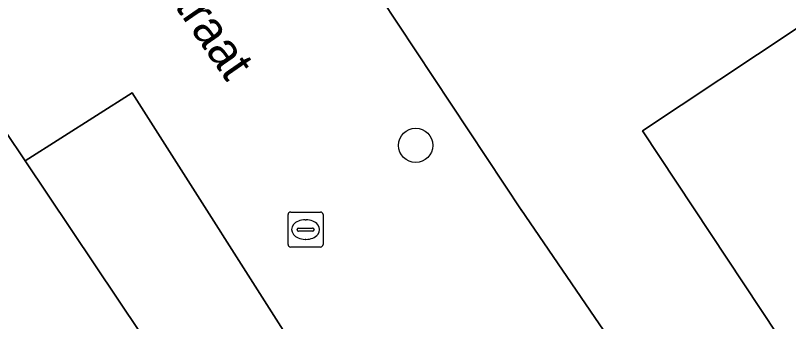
# Model space of a CAD drawing. Extents: x 161772 to 163126, y 383092 to 383917.
# Drawn here: x 162916.01 to 162938.1, y 383727.79 to 383736.53 of the extents above; entities that cross this region are included whole.
import ezdxf

# ---------------------------------------------------------------- set-up
doc = ezdxf.new("R2010")
doc.units = 0
for name, color, linetype in [('IMGEO_Boom', 7, 'Continuous'), ('IMGEO_Erf', 7, 'Continuous'), ('IMGEO_Groenvoorziening', 7, 'Continuous'), ('IMGEO_Kolk', 7, 'Continuous'), ('IMGEO_Muur', 7, 'Continuous'), ('IMGEO_Openbare_ruimte_label', 7, 'Continuous'), ('IMGEO_Pand', 7, 'Continuous'), ('IMGEO_Woonerf_open', 7, 'Continuous')]:
    doc.layers.add(name, color=color, linetype=linetype)

msp = doc.modelspace()

# ---------------------------------------------------------------- linework, layer by layer
at = {"layer": 'IMGEO_Boom'}
msp.add_circle((162927.443, 383732.822), 0.489, dxfattribs=at)
at = {"layer": 'IMGEO_Erf'}
msp.add_lwpolyline([(162917.856, 383750), (162930.475, 383730.957), (162930.451, 383730.999), (162935.46, 383723.674), (162938.76, 383725.932), (162933.92, 383733.233), (162938.316, 383736.147)], dxfattribs=at)
at = {"layer": 'IMGEO_Groenvoorziening'}
msp.add_lwpolyline([(162916.289, 383732.376), (162924.905, 383719.523), (162927.712, 383721.441), (162924.455, 383726.286), (162919.339, 383734.319)], close=True, dxfattribs=at)
at = {"layer": 'IMGEO_Kolk'}
for p, q in [((162923.872, 383730.918), (162924.724, 383730.918)), ((162923.797, 383729.992), (162923.797, 383730.844)), ((162924.285, 383730.698), (162924.31, 383730.698)), ((162924.798, 383730.844), (162924.798, 383729.992)), ((162924.056, 383730.412), (162924.056, 383730.424)), ((162924.494, 383730.375), (162924.096, 383730.375)), ((162924.099, 383730.461), (162924.497, 383730.461)), ((162924.54, 383730.424), (162924.54, 383730.412)), ((162924.308, 383730.138), (162924.283, 383730.138)), ((162924.724, 383729.918), (162923.872, 383729.918))]:
    msp.add_line(p, q, dxfattribs=at)
for points in [[(162923.872, 383730.918), (162924.724, 383730.918)], [(162923.797, 383729.992), (162923.797, 383730.844)], [(162924.798, 383730.844), (162924.798, 383729.992)], [(162924.724, 383729.918), (162923.872, 383729.918)]]:
    msp.add_lwpolyline(points, dxfattribs=at)
for centre, radius, start, end in [((162923.874, 383730.842), 0.0765, 91.552, 178.448), ((162923.874, 383730.842), 0.0765, 91.552, 178.448), ((162924.722, 383730.842), 0.0765, 1.552, 88.448), ((162924.722, 383730.842), 0.0765, 1.552, 88.448), ((162924.096, 383730.421), 0.0403, 85.8775, 175.7526), ((162924.093, 383730.411), 0.0366, 178.938, 274.7102), ((162924.497, 383730.418), 0.043, 264.8664, 352.4533), ((162924.501, 383730.423), 0.0386, 1.7309, 96.639), ((162923.874, 383729.994), 0.0765, 181.552, 268.448), ((162923.874, 383729.994), 0.0765, 181.552, 268.448), ((162924.722, 383729.994), 0.0765, 271.552, 358.448), ((162924.722, 383729.994), 0.0765, 271.552, 358.448)]:
    msp.add_arc(centre, radius, start, end, dxfattribs=at)
for centre, major_axis, ratio, start_param, end_param in [((162924.284, 383730.418), (-0.387, 0.002), 0.722429, 4.712389, 7.853982), ((162924.309, 383730.418), (-0.39, 0.002), 0.717154, 1.570796, 4.712389)]:
    msp.add_ellipse(centre, major_axis=major_axis, ratio=ratio, start_param=start_param, end_param=end_param, dxfattribs=at)
at = {"layer": 'IMGEO_Muur'}
msp.add_lwpolyline([(162930.451, 383730.999), (162935.46, 383723.674)], dxfattribs=at)
at = {"layer": 'IMGEO_Pand'}
msp.add_lwpolyline([(162943.02, 383728.78), (162943.158, 383728.872), (162941.773, 383730.953), (162938.316, 383736.147), (162933.92, 383733.233), (162938.76, 383725.932), (162935.46, 383723.674), (162938.53, 383719.071), (162940.973, 383715.409), (162941.819, 383715.23), (162945.867, 383717.928), (162946.072, 383718.831), (162944.17, 383721.591), (162943.341, 383722.794), (162945.63, 383724.46), (162945.76, 383724.55)], close=True, dxfattribs=at)
msp.add_lwpolyline([(162903.465, 383704.928), (162904.001, 383705.202), (162904.534, 383705.474), (162909.017, 383707.761), (162909.77, 383708.145), (162914.236, 383710.424), (162915.029, 383710.828), (162919.496, 383713.108), (162920.541, 383713.641), (162920.457, 383713.851), (162922.512, 383714.906), (162921.924, 383716.072), (162925.034, 383717.684), (162925.644, 383716.498), (162926.425, 383716.872), (162924.729, 383719.395), (162924.905, 383719.523), (162916.289, 383732.376), (162915.726, 383733.217), (162911.566, 383730.444), (162905.738, 383726.559), (162907.132, 383724.468), (162896.968, 383717.684)], dxfattribs=at)
at = {"layer": 'IMGEO_Woonerf_open'}
for points in [[(162873.948, 383800.922), (162876.861, 383802.89), (162875.938, 383804.266), (162858.88, 383829.451), (162855.97, 383827.554), (162853.559, 383826.004), (162856.792, 383821.124), (162904.473, 383750), (162913.358, 383736.746), (162915.726, 383733.217), (162916.289, 383732.376), (162919.339, 383734.319), (162924.455, 383726.286), (162927.712, 383721.441), (162929.086, 383722.366)], [(162931.697, 383727.448), (162937.751, 383718.561), (162938.53, 383719.071), (162935.46, 383723.674), (162930.451, 383730.999), (162930.475, 383730.957), (162917.856, 383750), (162905.913, 383768.022), (162901.61, 383774.369)]]:
    msp.add_lwpolyline(points, dxfattribs=at)

# ---------------------------------------------------------------- texts
at = {"layer": 'IMGEO_Openbare_ruimte_label'}
msp.add_text('Zandstraat', height=1, rotation=304.6589, dxfattribs=at).set_placement((162918.42, 383739.872))

doc.saveas('drawing.dxf')
